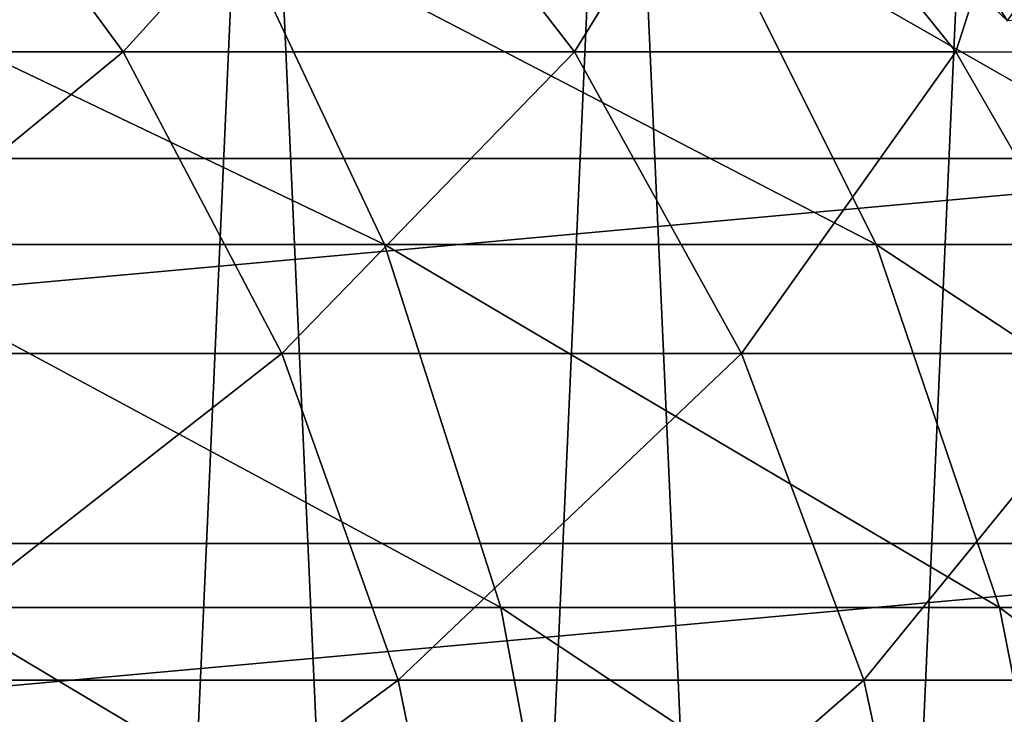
# Model space of a CAD drawing. Header units: metres. Extents: x -62 to 150, y -92 to 92.
# Tile 745 of 771: x 135.87 to 140.02, y 2.79 to 5.72. Entities that reach past the tile are written whole.
import ezdxf

# ---------------------------------------------------------------- set-up
doc = ezdxf.new("R2010")
doc.units = ezdxf.units.M
doc.layers.add('solid_500615', color=7, linetype='CONTINUOUS')

msp = doc.modelspace()

# ---------------------------------------------------------------- linework, layer by layer
at = {"layer": 'solid_500615'}
for points in [[(139.170242, -8.740664, -90.103577), (138.392975, 8.666092, -90.312111), (139.950851, 8.740664, -89.89415)], [(140.728134, -8.666092, -89.685616), (139.170242, -8.740664, -90.103577), (139.950851, 8.740664, -89.89415)], [(140.728134, -8.666092, -89.685616), (139.950851, 8.740664, -89.89415), (141.495453, 8.517583, -89.479759)], [(137.625656, -8.517583, -90.517967), (136.874847, 8.296406, -90.719398), (138.392975, 8.666092, -90.312111)], [(139.170242, -8.740664, -90.103577), (137.625656, -8.517583, -90.517967), (138.392975, 8.666092, -90.312111)], [(136.146957, -8.004446, -90.91468), (135.448196, 7.644197, -91.10215), (136.874847, 8.296406, -90.719398)], [(137.625656, -8.517583, -90.517967), (136.146957, -8.004446, -90.91468), (136.874847, 8.296406, -90.719398)], [(136.146957, -8.004446, -90.91468), (134.7845, -7.218727, -91.280212), (135.448196, 7.644197, -91.10215)], [(140.037354, 5.718657, -67.507095), (139.080734, 7.175504, -67.246063), (138.918793, 6.777007, -67.80719)], [(140.037354, 5.718657, -67.507095), (140.265396, 6.054687, -66.92823), (139.080734, 7.175504, -67.246063)], [(140.037354, 5.718657, -67.507095), (138.918793, 6.777007, -67.80719), (142.233154, 5.726282, -75.718582)], [(136.309448, 5.587581, -56.461338), (134.129166, 5.587581, -53.487797), (135.477478, 6.721734, -56.961586)], [(136.309448, 5.587581, -56.461338), (135.477478, 6.721734, -56.961586), (137.336578, 6.721734, -60.040871)], [(138.211548, 5.587581, -59.620071), (136.309448, 5.587581, -56.461338), (137.336578, 6.721734, -60.040871)], [(138.211548, 5.587581, -59.620071), (137.336578, 6.721734, -60.040871), (138.909439, 6.721734, -63.275742)], [(139.819855, 5.587581, -62.938042), (138.211548, 5.587581, -59.620071), (138.909439, 6.721734, -63.275742)], [(139.819855, 5.587581, -62.938042), (138.909439, 6.721734, -63.275742), (140.183212, 6.721696, -66.639679)], [(139.819855, 5.587581, -62.938042), (140.183212, 6.721696, -66.639679), (141.121689, 5.586565, -66.387894)], [(140.736588, 6.604643, -64.00634), (125.532051, 6.604643, -68.085503), (124.539841, 5.1375, -68.3517)], [(141.728806, 5.1375, -63.740143), (140.736588, 6.604643, -64.00634), (124.539841, 5.1375, -68.3517)], [(137.410553, 4.775686, -54.135044), (136.739578, 6.200599, -54.612293), (134.434662, 6.200599, -51.659412)], [(135.060532, 4.775686, -51.124393), (137.410553, 4.775686, -54.135044), (134.434662, 6.200599, -51.659412)], [(139.483551, 4.775686, -57.342731), (138.772812, 6.200599, -57.758427), (136.739578, 6.200599, -54.612293)], [(137.410553, 4.775686, -54.135044), (139.483551, 4.775686, -57.342731), (136.739578, 6.200599, -54.612293)], [(141.263123, 4.775686, -60.722042), (140.518234, 6.200599, -61.072891), (138.772812, 6.200599, -57.758427)], [(139.483551, 4.775686, -57.342731), (141.263123, 4.775686, -60.722042), (138.772812, 6.200599, -57.758427)], [(134.758118, 4.315569, -53.024944), (134.129166, 5.587581, -53.487797), (136.309448, 5.587581, -56.461338)], [(136.978775, 4.315569, -56.05891), (134.758118, 4.315569, -53.024944), (136.309448, 5.587581, -56.461338)], [(136.978775, 4.315569, -56.05891), (136.309448, 5.587581, -56.461338), (138.211548, 5.587581, -59.620071)], [(138.915466, 4.315569, -59.281555), (136.978775, 4.315569, -56.05891), (138.211548, 5.587581, -59.620071)], [(138.915466, 4.315569, -59.281555), (138.211548, 5.587581, -59.620071), (139.819855, 5.587581, -62.938042)], [(140.552261, 4.315569, -62.666389), (138.915466, 4.315569, -59.281555), (139.819855, 5.587581, -62.938042)], [(140.552261, 4.315569, -62.666389), (139.819855, 5.587581, -62.938042), (141.121689, 5.586565, -66.387894)], [(141.728806, 5.1375, -63.740143), (124.539841, 5.1375, -68.3517), (123.808762, 3.514257, -68.547836)], [(142.459885, 3.514257, -63.544006), (141.728806, 5.1375, -63.740143), (123.808762, 3.514257, -68.547836)], [(137.900772, 3.243879, -53.786354), (137.410553, 4.775686, -54.135044), (135.060532, 4.775686, -51.124393)], [(135.517807, 3.243879, -50.733494), (137.900772, 3.243879, -53.786354), (135.060532, 4.775686, -51.124393)], [(140.002838, 3.243879, -57.039013), (139.483551, 4.775686, -57.342731), (137.410553, 4.775686, -54.135044)], [(137.900772, 3.243879, -53.786354), (140.002838, 3.243879, -57.039013), (137.410553, 4.775686, -54.135044)], [(141.807358, 3.243879, -60.465698), (141.263123, 4.775686, -60.722042), (139.483551, 4.775686, -57.342731)], [(140.002838, 3.243879, -57.039013), (141.807358, 3.243879, -60.465698), (139.483551, 4.775686, -57.342731)], [(135.218735, 2.937081, -52.685982), (134.758118, 4.315569, -53.024944), (136.978775, 4.315569, -56.05891)], [(137.468933, 2.937081, -55.764194), (135.218735, 2.937081, -52.685982), (136.978775, 4.315569, -56.05891)], [(137.468933, 2.937081, -55.764194), (136.978775, 4.315569, -56.05891), (138.915466, 4.315569, -59.281555)], [(139.430954, 2.937081, -59.033649), (137.468933, 2.937081, -55.764194), (138.915466, 4.315569, -59.281555)], [(139.430954, 2.937081, -59.033649), (138.915466, 4.315569, -59.281555), (140.552261, 4.315569, -62.666389)], [(141.088623, 2.937081, -62.467449), (139.430954, 2.937081, -59.033649), (140.552261, 4.315569, -62.666389)], [(142.459885, 3.514257, -63.544006), (123.808762, 3.514257, -68.547836), (123.361038, 1.784235, -68.667953)], [(142.907608, 1.784235, -63.423885), (142.459885, 3.514257, -63.544006), (123.361038, 1.784235, -68.667953)], [(138.199295, 1.639465, -53.574024), (137.900772, 3.243879, -53.786354), (135.517807, 3.243879, -50.733494)], [(135.796265, 1.639465, -50.495464), (138.199295, 1.639465, -53.574024), (135.517807, 3.243879, -50.733494)], [(140.319046, 1.639465, -56.854069), (140.002838, 3.243879, -57.039013), (137.900772, 3.243879, -53.786354)], [(138.199295, 1.639465, -53.574024), (140.319046, 1.639465, -56.854069), (137.900772, 3.243879, -53.786354)], [(142.138763, 1.639465, -60.309605), (141.807358, 3.243879, -60.465698), (140.002838, 3.243879, -57.039013)], [(140.319046, 1.639465, -56.854069), (142.138763, 1.639465, -60.309605), (140.002838, 3.243879, -57.039013)], [(137.468933, 2.937081, -55.764194), (135.499634, 1.486127, -52.479267), (135.218735, 2.937081, -52.685982)], [(137.468933, 2.937081, -55.764194), (137.767883, 1.486127, -55.584465), (135.499634, 1.486127, -52.479267)], [(139.430954, 2.937081, -59.033649), (137.767883, 1.486127, -55.584465), (137.468933, 2.937081, -55.764194)], [(139.430954, 2.937081, -59.033649), (139.745331, 1.486127, -58.882469), (137.767883, 1.486127, -55.584465)], [(141.088623, 2.937081, -62.467449), (139.745331, 1.486127, -58.882469), (139.430954, 2.937081, -59.033649)], [(141.088623, 2.937081, -62.467449), (141.415741, 1.486127, -62.346127), (139.745331, 1.486127, -58.882469)]]:
    msp.add_3dface(points, dxfattribs=at)

doc.saveas('drawing.dxf')
